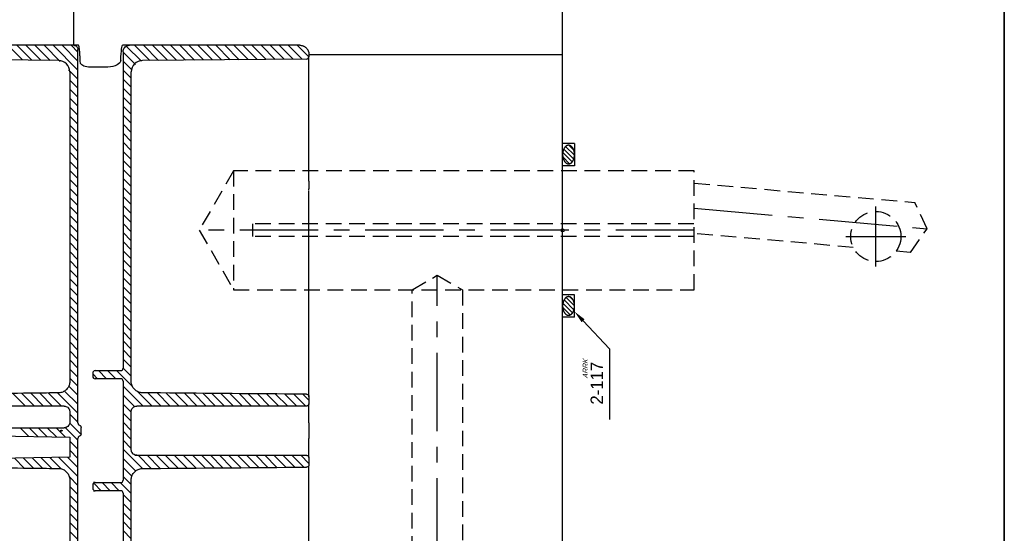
# Model space of a CAD drawing. Extents: x 2651 to 7771, y -1163 to 1075.
# Tile 481 of 490: x 6214 to 6371, y 671 to 753. Entities that reach past the tile are written whole.
import ezdxf
from ezdxf.enums import TextEntityAlignment as Align

# ---------------------------------------------------------------- set-up
doc = ezdxf.new("R2010")
doc.units = 0
doc.header["$LTSCALE"] = 10
for name, pattern in [('CENTER', [2, 1.25, -0.25, 0.25, -0.25]), ('CNSHID', [4, 3, -1]), ('HIDDEN', [0.375, 0.25, -0.125])]:
    doc.linetypes.add(name, pattern=pattern)
doc.layers.get('0').update_dxf_attribs({"linetype": 'CONTINUOUS'})
for name, color, linetype in [('1', 7, 'CONTINUOUS'), ('9', 3, 'CONTINUOUS'), ('CEN', 1, 'CENTER'), ('COOL', 150, 'HIDDEN'), ('DIM', 3, 'CONTINUOUS'), ('WL1-HL', 4, 'CNSHID'), ('WOR1-DL', 7, 'CONTINUOUS')]:
    doc.layers.add(name, color=color, linetype=linetype)
doc.styles.add('china', font='txt')

# ---------------------------------------------------------------- blocks, each defined once
blk = doc.blocks.new('*X11')
at = {"color": 0}
for p, q in [((917.64, 311.65), (918.84, 312.85)), ((917.97, 311.27), (919.52, 312.82)), ((918.45, 311.05), (920.04, 312.63)), ((919.07, 310.96), (920.42, 312.3)), ((919.98, 311.16), (920.51, 311.7))]:
    blk.add_line(p, q, dxfattribs=at)
blk = doc.blocks.new('*X12')
at = {"color": 0}
for p, q in [((941.78, 311.74), (942.86, 312.83)), ((942.07, 311.33), (943.58, 312.84)), ((942.52, 311.08), (944.12, 312.68)), ((943.12, 310.96), (944.53, 312.38)), ((943.93, 311.07), (944.72, 311.86))]:
    blk.add_line(p, q, dxfattribs=at)
blk = doc.blocks.new('A$C7D2C7B05')
at = {"layer": '9'}
blk.add_circle((0, 0), 0.25, dxfattribs=at)
at = {"layer": 'WL1-HL'}
for p, q in [((-13.87, -1.9), (-13.87, 0)), ((-10.3, -1.9), (-10.3, 0)), ((10.3, -1.9), (10.3, 0)), ((13.87, -1.9), (13.87, 0)), ((-13.87, -1.9), (-10.3, -1.9)), ((13.87, -1.9), (10.3, -1.9))]:
    blk.add_line(p, q, dxfattribs=at)
for points in [[(-12.09, 0, 0.064849), (-12.68, -0.08, 0.077678), (-13.14, -0.28, 0.107175), (-13.47, -0.61, 0.144647), (-13.57, -0.95, 0.144647), (-13.47, -1.29, 0.107175), (-13.14, -1.62, 0.077678), (-12.68, -1.82, 0.064849), (-12.09, -1.9, 0.064849), (-11.49, -1.82, 0.077678), (-11.03, -1.62, 0.107175), (-10.7, -1.29, 0.144647), (-10.6, -0.95, 0.144647), (-10.7, -0.61, 0.107175), (-11.03, -0.28, 0.077678), (-11.49, -0.08, 0.064849)], [(12.09, 0, -0.064849), (12.68, -0.08, -0.077678), (13.14, -0.28, -0.107175), (13.47, -0.61, -0.144647), (13.57, -0.95, -0.144647), (13.47, -1.29, -0.107175), (13.14, -1.62, -0.077678), (12.68, -1.82, -0.064849), (12.09, -1.9, -0.064849), (11.49, -1.82, -0.077678), (11.03, -1.62, -0.107175), (10.7, -1.29, -0.144647), (10.6, -0.95, -0.144647), (10.7, -0.61, -0.107175), (11.03, -0.28, -0.077678), (11.49, -0.08, -0.064849)]]:
    blk.add_lwpolyline(points, format="xyb", close=True, dxfattribs=at)
at = {"layer": 'WOR1-DL'}
for p, q in [((-14.45, -3.27), (-18.91, -7.46)), ((-20.91, -7.46), (-30.24, -7.46)), ((-18.91, -7.46), (-20.91, -7.46))]:
    blk.add_line(p, q, dxfattribs=at)
blk.add_solid([(-14.68, -3.03), (-14.22, -3.51), (-12.99, -1.9)], dxfattribs=at)
at = {"layer": 'WL1-HL'}
for name in ['*X11', '*X12']:
    blk.add_blockref(name, (-931.15, -312.86), dxfattribs=at)
at = {"layer": 'WOR1-DL', "style": 'china'}
blk.add_text('2-117', height=2, dxfattribs=at).set_placement((-21, -5.46), align=Align.MIDDLE_RIGHT)
at = {"layer": 'WOR1-DL', "style": 'china', "oblique": 20}
blk.add_text('ARRK', height=0.8, dxfattribs=at).set_placement((-23.68, -4.02))
blk = doc.blocks.new('DSF')
for p, q in [((2175.82, 6687.34), (2175.82, 6698.38)), ((2213.36, 6685.88), (2253.85, 6685.88))]:
    blk.add_line(p, q)
at = {"color": 5, "linetype": 'Continuous', "lineweight": 0}
for p, q in [((2167.66, 6684.99), (2165.3, 6687.34)), ((2169.12, 6684.97), (2166.75, 6687.34)), ((2170.58, 6684.95), (2168.19, 6687.34)), ((2172.04, 6684.93), (2169.63, 6687.34)), ((2173.67, 6684.75), (2171.08, 6687.34)), ((2176.48, 6683.38), (2172.52, 6687.34)), ((2176.48, 6684.82), (2173.96, 6687.34)), ((2176.48, 6686.26), (2175.41, 6687.34)), ((2187.94, 6684.91), (2185.51, 6687.34)), ((2189.37, 6684.93), (2186.95, 6687.34)), ((2190.8, 6684.94), (2188.4, 6687.34)), ((2192.23, 6684.95), (2189.84, 6687.34)), ((2193.66, 6684.96), (2191.28, 6687.34)), ((2195.09, 6684.98), (2192.73, 6687.34)), ((2196.52, 6684.99), (2194.17, 6687.34)), ((2197.95, 6685), (2195.61, 6687.34)), ((2199.38, 6685.01), (2197.06, 6687.34)), ((2200.81, 6685.03), (2198.5, 6687.34)), ((2202.24, 6685.04), (2199.94, 6687.34)), ((2203.67, 6685.05), (2201.38, 6687.34)), ((2205.1, 6685.06), (2202.83, 6687.34)), ((2206.54, 6685.08), (2204.27, 6687.34)), ((2207.97, 6685.09), (2205.71, 6687.34)), ((2209.4, 6685.1), (2207.16, 6687.34)), ((2210.83, 6685.11), (2208.6, 6687.34)), ((2212.26, 6685.13), (2210.04, 6687.34)), ((2213.36, 6685.47), (2211.49, 6687.34)), ((2185.7, 6684.26), (2183.7, 6686.26)), ((2186.61, 6684.8), (2184.21, 6687.19)), ((2185.15, 6683.37), (2183.7, 6684.82)), ((2176.48, 6681.94), (2175, 6683.42)), ((2184.99, 6682.09), (2183.7, 6683.38)), ((2176.48, 6680.5), (2175.19, 6681.79)), ((2184.99, 6680.64), (2183.7, 6681.94)), ((2176.48, 6679.05), (2175.19, 6680.35)), ((2184.99, 6679.2), (2183.7, 6680.5)), ((2176.48, 6677.61), (2175.19, 6678.91)), ((2184.99, 6677.76), (2183.7, 6679.05)), ((2176.48, 6676.17), (2175.19, 6677.47)), ((2184.99, 6676.32), (2183.7, 6677.61)), ((2176.48, 6674.73), (2175.19, 6676.02)), ((2184.99, 6674.88), (2183.7, 6676.17)), ((2184.99, 6673.43), (2183.7, 6674.73)), ((2176.48, 6673.29), (2175.19, 6674.58)), ((2176.48, 6671.85), (2175.19, 6673.14)), ((2184.99, 6671.99), (2183.7, 6673.29)), ((2176.48, 6670.4), (2175.19, 6671.7)), ((2184.99, 6670.55), (2183.7, 6671.85)), ((2176.48, 6668.96), (2175.19, 6670.26)), ((2184.99, 6669.11), (2183.7, 6670.4)), ((2176.48, 6667.52), (2175.19, 6668.81)), ((2184.99, 6667.67), (2183.7, 6668.96)), ((2176.48, 6666.08), (2175.19, 6667.37)), ((2184.99, 6666.23), (2183.7, 6667.52)), ((2176.48, 6664.64), (2175.19, 6665.93)), ((2184.99, 6664.78), (2183.7, 6666.08)), ((2176.48, 6663.2), (2175.19, 6664.49)), ((2184.99, 6663.34), (2183.7, 6664.64)), ((2176.48, 6661.75), (2175.19, 6663.05)), ((2184.99, 6661.9), (2183.7, 6663.2)), ((2176.48, 6660.31), (2175.19, 6661.61)), ((2184.99, 6660.46), (2183.7, 6661.75)), ((2176.48, 6658.87), (2175.19, 6660.16)), ((2184.99, 6659.02), (2183.7, 6660.31)), ((2176.48, 6657.43), (2175.19, 6658.72)), ((2184.99, 6657.58), (2183.7, 6658.87)), ((2184.99, 6656.13), (2183.7, 6657.43)), ((2176.48, 6655.99), (2175.19, 6657.28)), ((2176.48, 6654.54), (2175.19, 6655.84)), ((2184.99, 6654.69), (2183.7, 6655.99)), ((2176.48, 6653.1), (2175.19, 6654.4)), ((2184.99, 6653.25), (2183.7, 6654.54)), ((2176.48, 6651.66), (2175.19, 6652.96)), ((2184.99, 6651.81), (2183.7, 6653.1)), ((2176.48, 6650.22), (2175.19, 6651.51)), ((2184.99, 6650.37), (2183.7, 6651.66)), ((2176.48, 6648.78), (2175.19, 6650.07)), ((2184.99, 6648.92), (2183.7, 6650.22)), ((2176.48, 6647.34), (2175.19, 6648.63)), ((2184.99, 6647.48), (2183.7, 6648.78)), ((2176.48, 6645.89), (2175.19, 6647.19)), ((2184.99, 6646.04), (2183.7, 6647.34)), ((2176.48, 6644.45), (2175.19, 6645.75)), ((2184.99, 6644.6), (2183.7, 6645.89)), ((2176.48, 6643.01), (2175.19, 6644.3)), ((2184.99, 6643.16), (2183.7, 6644.45)), ((2176.48, 6641.57), (2175.19, 6642.86)), ((2184.99, 6641.72), (2183.7, 6643.01)), ((2176.48, 6640.13), (2175.19, 6641.42)), ((2184.99, 6640.27), (2183.7, 6641.57)), ((2184.99, 6638.83), (2183.7, 6640.13)), ((2176.48, 6638.68), (2175.19, 6639.98)), ((2176.48, 6637.24), (2175.19, 6638.54)), ((2184.99, 6637.39), (2183.7, 6638.69)), ((2176.48, 6635.8), (2175.19, 6637.1)), ((2184.99, 6635.95), (2183.7, 6637.24)), ((2176.48, 6634.36), (2175.19, 6635.65)), ((2181.07, 6634.1), (2179.78, 6635.39)), ((2182.52, 6634.1), (2181.22, 6635.39)), ((2185.18, 6632.88), (2182.66, 6635.39)), ((2184.99, 6634.51), (2183.7, 6635.8)), ((2176.48, 6632.92), (2175.19, 6634.21)), ((2179.63, 6634.1), (2178.86, 6634.87)), ((2176.48, 6631.48), (2175.03, 6632.93)), ((2186.88, 6629.74), (2183.7, 6632.92)), ((2168.12, 6629.74), (2166.11, 6631.75)), ((2169.56, 6629.74), (2167.53, 6631.76)), ((2171, 6629.74), (2168.96, 6631.78)), ((2172.45, 6629.74), (2170.38, 6631.8)), ((2173.89, 6629.74), (2171.81, 6631.82)), ((2176.48, 6628.59), (2173.23, 6631.84)), ((2176.48, 6630.03), (2174.37, 6632.14)), ((2185.52, 6629.65), (2183.7, 6631.48)), ((2188.32, 6629.74), (2186.03, 6632.03)), ((2189.77, 6629.74), (2187.66, 6631.84)), ((2191.21, 6629.74), (2189.12, 6631.83)), ((2192.65, 6629.74), (2190.57, 6631.82)), ((2194.1, 6629.74), (2192.03, 6631.8)), ((2195.54, 6629.74), (2193.48, 6631.79)), ((2196.98, 6629.74), (2194.94, 6631.78)), ((2198.43, 6629.74), (2196.4, 6631.77)), ((2199.87, 6629.74), (2197.85, 6631.75)), ((2201.31, 6629.74), (2199.31, 6631.74)), ((2202.76, 6629.74), (2200.76, 6631.73)), ((2204.2, 6629.74), (2202.22, 6631.72)), ((2205.64, 6629.74), (2203.68, 6631.7)), ((2207.08, 6629.74), (2205.13, 6631.69)), ((2208.53, 6629.74), (2206.59, 6631.68)), ((2209.97, 6629.74), (2208.04, 6631.66)), ((2211.41, 6629.74), (2209.5, 6631.65)), ((2212.86, 6629.74), (2210.96, 6631.64)), ((2213.36, 6630.68), (2212.41, 6631.63)), ((2184.99, 6628.74), (2183.7, 6630.03)), ((2176.48, 6627.15), (2175.19, 6628.45)), ((2184.99, 6627.3), (2183.7, 6628.59)), ((2168.64, 6624.89), (2167.26, 6626.27)), ((2170.11, 6624.87), (2168.7, 6626.27)), ((2171.58, 6624.84), (2170.15, 6626.27)), ((2173.05, 6624.82), (2171.59, 6626.27)), ((2174.52, 6624.79), (2173.03, 6626.27)), ((2176.48, 6624.27), (2174.46, 6626.29)), ((2176.98, 6625.21), (2175.17, 6627.02)), ((2184.99, 6625.86), (2183.7, 6627.15)), ((2184.99, 6624.41), (2183.7, 6625.71)), ((2176.48, 6622.83), (2175.19, 6624.12)), ((2184.99, 6622.97), (2183.7, 6624.27)), ((2186.77, 6619.76), (2183.7, 6622.83)), ((2167.92, 6619.84), (2166.37, 6621.39)), ((2169.39, 6619.82), (2167.79, 6621.42)), ((2170.85, 6619.8), (2169.21, 6621.44)), ((2172.31, 6619.78), (2170.62, 6621.47)), ((2173.83, 6619.7), (2172.04, 6621.49)), ((2176.48, 6618.5), (2173.46, 6621.52)), ((2176.48, 6619.94), (2174.88, 6621.54)), ((2176.48, 6621.38), (2175.19, 6622.68)), ((2185.7, 6619.38), (2183.7, 6621.38)), ((2188.2, 6619.77), (2186.1, 6621.87)), ((2189.63, 6619.79), (2187.54, 6621.87)), ((2191.06, 6619.8), (2188.98, 6621.87)), ((2192.49, 6619.81), (2190.42, 6621.87)), ((2193.92, 6619.82), (2191.87, 6621.87)), ((2195.35, 6619.84), (2193.31, 6621.87)), ((2196.78, 6619.85), (2194.75, 6621.87)), ((2198.21, 6619.86), (2196.2, 6621.87)), ((2199.64, 6619.87), (2197.64, 6621.87)), ((2201.07, 6619.89), (2199.08, 6621.87)), ((2202.5, 6619.9), (2200.53, 6621.87)), ((2203.93, 6619.91), (2201.97, 6621.87)), ((2205.36, 6619.92), (2203.41, 6621.87)), ((2206.8, 6619.94), (2204.86, 6621.87)), ((2208.23, 6619.95), (2206.3, 6621.87)), ((2209.66, 6619.96), (2207.74, 6621.87)), ((2211.09, 6619.97), (2209.19, 6621.87)), ((2212.52, 6619.99), (2210.63, 6621.87)), ((2213.36, 6620.58), (2212.07, 6621.87)), ((2185.1, 6618.55), (2183.7, 6619.94)), ((2176.48, 6617.06), (2175.12, 6618.42)), ((2184.99, 6617.21), (2183.7, 6618.5)), ((2176.48, 6615.62), (2175.19, 6616.91)), ((2180.21, 6616.22), (2179.08, 6617.35)), ((2181.65, 6616.22), (2180.35, 6617.52)), ((2183.09, 6616.22), (2181.8, 6617.52)), ((2184.99, 6615.76), (2183.24, 6617.52)), ((2176.48, 6614.17), (2175.19, 6615.47)), ((2184.99, 6614.32), (2183.7, 6615.62)), ((2176.48, 6612.73), (2175.19, 6614.03)), ((2184.99, 6612.88), (2183.7, 6614.17)), ((2176.48, 6611.29), (2175.19, 6612.59)), ((2184.99, 6611.44), (2183.7, 6612.73)), ((2176.48, 6609.85), (2175.19, 6611.14)), ((2184.99, 6610), (2183.7, 6611.29)), ((2176.48, 6608.41), (2175.19, 6609.7)), ((2184.99, 6608.56), (2183.7, 6609.85))]:
    blk.add_line(p, q, dxfattribs=at)
at = {"layer": '1', "color": 7, "linetype": 'Continuous'}
for p, q in [((2175.82, 6687.34), (2157.83, 6687.34)), ((2211.9, 6687.34), (2184.73, 6687.34)), ((2176.48, 6627.04), (2176.48, 6686.68)), ((2183.7, 6686.31), (2183.7, 6635.78)), ((2213.36, 6685.88), (2213.36, 6685.52)), ((2173.4, 6684.91), (2156.75, 6685.13)), ((2212.98, 6685.13), (2186.79, 6684.9)), ((2213.36, 6681.88), (2213.36, 6685.52)), ((2175.19, 6683.1), (2175.19, 6633.65)), ((2181.24, 6683.87), (2178.18, 6683.87)), ((2184.99, 6633.66), (2184.99, 6683.09)), ((2213.36, 6680.37), (2213.36, 6680.78)), ((2213.36, 6666.06), (2213.36, 6680.37)), ((2184.99, 6676.67), (2184.99, 6677.25)), ((2184.99, 6674.06), (2184.99, 6674.5)), ((2184.99, 6672.1), (2184.99, 6672.68)), ((2184.99, 6670.11), (2184.99, 6671.22)), ((2213.36, 6665.63), (2213.36, 6664.41)), ((2184.99, 6664.38), (2184.99, 6664.96)), ((2213.36, 6653.67), (2213.36, 6664.09)), ((2184.99, 6662.71), (2184.99, 6663.32)), ((2184.99, 6661.25), (2184.99, 6661.86)), ((2184.99, 6660.22), (2184.99, 6660.83)), ((2184.99, 6658.76), (2184.99, 6659.37)), ((2184.99, 6657.73), (2184.99, 6658.34)), ((2184.99, 6656.27), (2184.99, 6656.88)), ((2184.99, 6655.31), (2184.99, 6655.91)), ((2184.99, 6653.71), (2184.99, 6654.3)), ((2213.36, 6651.71), (2213.36, 6653.67)), ((2184.99, 6651.92), (2184.99, 6652.5)), ((2213.36, 6636.47), (2213.36, 6651.71)), ((2184.99, 6650.25), (2184.99, 6650.86)), ((2184.99, 6648.79), (2184.99, 6649.4)), ((2184.99, 6647.76), (2184.99, 6648.37)), ((2184.99, 6646.3), (2184.99, 6646.91)), ((2184.99, 6645.27), (2184.99, 6645.88)), ((2184.99, 6643.81), (2184.99, 6644.42)), ((2179.25, 6635.39), (2183.31, 6635.39)), ((2213.36, 6636.14), (2213.36, 6636.47)), ((2178.86, 6635), (2178.86, 6634.48)), ((2183.31, 6634.1), (2179.25, 6634.1)), ((2213.36, 6631.44), (2213.36, 6635.02)), ((2183.7, 6633.71), (2183.7, 6617.9)), ((2213.36, 6631.23), (2213.36, 6631.44)), ((2213.36, 6631.23), (2213.36, 6630.13)), ((2174.28, 6629.74), (2156.37, 6629.74)), ((2212.97, 6629.74), (2185.9, 6629.74)), ((2213.36, 6627.45), (2213.36, 6630.11)), ((2175.19, 6628.83), (2175.19, 6627.18)), ((2184.99, 6622.78), (2184.99, 6628.83)), ((2156.37, 6626.27), (2174.28, 6626.27)), ((2176.99, 6625.3), (2176.99, 6626.31)), ((2213.36, 6627.04), (2213.36, 6624.57)), ((2156.37, 6625.11), (2175.19, 6624.78)), ((2175.19, 6624.78), (2175.19, 6621.55)), ((2176.48, 6564.93), (2176.48, 6624.57)), ((2213.36, 6621.51), (2213.36, 6624.16)), ((2175.19, 6621.55), (2156.37, 6621.22)), ((2185.9, 6621.87), (2212.97, 6621.87)), ((2213.36, 6621.48), (2213.36, 6620.38)), ((2213.36, 6616.59), (2213.36, 6620.18)), ((2175.19, 6617.96), (2175.19, 6568.51)), ((2178.86, 6617.13), (2178.86, 6616.61)), ((2179.24, 6617.52), (2178.96, 6617.52)), ((2179.25, 6617.52), (2183.31, 6617.52)), ((2184.99, 6568.52), (2184.99, 6617.95)), ((2178.96, 6616.22), (2179.24, 6616.22)), ((2183.31, 6616.22), (2179.25, 6616.22)), ((2183.7, 6615.83), (2183.7, 6565.3)), ((2213.36, 6615.14), (2213.36, 6615.48)), ((2213.36, 6599.9), (2213.36, 6615.14))]:
    blk.add_line(p, q, dxfattribs=at)
at = {"layer": '1', "color": 3, "linetype": 'Continuous'}
for p, q in [((2175.82, 6687.34), (2175.82, 6687.34)), ((2184.73, 6687.34), (2184.73, 6687.34)), ((2211.9, 6687.34), (2211.9, 6687.34)), ((2176.48, 6686.68), (2176.48, 6686.68)), ((2183.7, 6686.31), (2183.7, 6686.31)), ((2213.36, 6685.88), (2213.36, 6685.88)), ((2175.19, 6633.65), (2175.19, 6633.65)), ((2184.99, 6633.66), (2184.99, 6633.66)), ((2173.4, 6631.84), (2173.4, 6631.84)), ((2186.79, 6631.85), (2186.79, 6631.85)), ((2185.9, 6629.74), (2185.9, 6629.74)), ((2175.19, 6628.83), (2175.19, 6628.83)), ((2184.99, 6628.83), (2184.99, 6628.83)), ((2175.19, 6627.18), (2175.19, 6627.18)), ((2184.99, 6622.78), (2184.99, 6622.78)), ((2185.9, 6621.87), (2185.9, 6621.87)), ((2173.4, 6619.77), (2173.4, 6619.77)), ((2186.79, 6619.76), (2186.79, 6619.76)), ((2175.19, 6617.96), (2175.19, 6617.96)), ((2184.99, 6617.95), (2184.99, 6617.95))]:
    blk.add_line(p, q, dxfattribs=at)
at = {"layer": '1', "color": 7, "linetype": 'Continuous'}
blk.add_arc((2212.97, 6685.52), 0.389, 270.5, 0, dxfattribs=at)
at = {"layer": '1', "color": 7, "linetype": 'Continuous', "extrusion": (0, 0, -1)}
blk.add_ellipse((2183.6, 6661.41), major_axis=(0, 25.92), ratio=0.026177, start_param=-0.435621, end_param=0, dxfattribs=at)
at = {"layer": '1', "color": 7, "linetype": 'Continuous'}
for centre, major_axis, ratio, start_param, end_param in [((2173.37, 6683.1), (-1.81, 0.02), 0.999657, 3.154678, 4.712389), ((2186.81, 6683.09), (1.81, 0.02), 0.999657, 1.570796, 3.132869), ((2179.25, 6635), (-0.389, 0), 0.999848, -1.570796, 0), ((2183.31, 6635.78), (-0.389, 0), 0.999657, 1.570796, 3.141593), ((2179.25, 6634.48), (0.389, 0), 0.999848, 3.141593, 4.712389), ((2183.31, 6633.71), (-0.389, 0), 0.999657, 3.141593, 4.712389), ((2176.87, 6627.04), (0.369, 0.123), 0.999619, 2.820017, 4.035224), ((2176.87, 6624.57), (-0.369, 0.123), 0.999619, -0.893631, 0.321575), ((2179.25, 6617.13), (-0.389, 0), 0.999848, -1.570796, 0), ((2179.25, 6616.61), (0.389, 0), 0.999848, 3.141593, 4.712389), ((2183.31, 6617.9), (-0.389, 0), 0.999657, 1.570796, 3.141593), ((2183.31, 6615.83), (0.389, 0), 0.999657, 0, 1.570796)]:
    blk.add_ellipse(centre, major_axis=major_axis, ratio=ratio, start_param=start_param, end_param=end_param, dxfattribs=at)
for points, degree, knots in [([(2176.58, 6687.34), (2176.38, 6687.34), (2176.28, 6687.34), (2176.2, 6687.34), (2176.14, 6687.34), (2175.96, 6687.34), (2175.82, 6687.34)], 2, [0, 0, 0, 0.391552, 0.391552, 0.587329, 0.587329, 1, 1, 1]), ([(2175.82, 6687.34), (2175.9, 6687.34), (2175.97, 6687.32), (2176.04, 6687.3), (2176.11, 6687.28), (2176.18, 6687.24), (2176.24, 6687.19), (2176.29, 6687.15), (2176.34, 6687.09), (2176.38, 6687.03), (2176.42, 6686.96), (2176.45, 6686.89), (2176.47, 6686.82), (2176.48, 6686.78), (2176.48, 6686.73), (2176.48, 6686.68)], 3, [0, 0, 0, 0, 0.216626, 0.216626, 0.216626, 0.433323, 0.433323, 0.433323, 0.648854, 0.648854, 0.648854, 0.863115, 0.863115, 0.863115, 1, 1, 1, 1]), ([(2184.73, 6687.34), (2184.52, 6687.34), (2184.26, 6687.34), (2184.12, 6687.34), (2183.93, 6687.34), (2183.82, 6687.34), (2183.6, 6687.34)], 2, [0, 0, 0, 0.413146, 0.413146, 0.706573, 0.706573, 1, 1, 1]), ([(2183.7, 6686.31), (2183.7, 6686.43), (2183.72, 6686.54), (2183.76, 6686.65), (2183.79, 6686.76), (2183.85, 6686.86), (2183.92, 6686.95), (2183.99, 6687.04), (2184.08, 6687.12), (2184.18, 6687.18), (2184.28, 6687.24), (2184.38, 6687.28), (2184.5, 6687.31), (2184.57, 6687.33), (2184.65, 6687.34), (2184.73, 6687.34)], 3, [0, 0, 0, 0, 0.21354, 0.21354, 0.21354, 0.426976, 0.426976, 0.426976, 0.640149, 0.640149, 0.640149, 0.854476, 0.854476, 0.854476, 1, 1, 1, 1]), ([(2178.18, 6683.87), (2177.82, 6683.87), (2177.48, 6683.96), (2177.02, 6684.22), (2176.89, 6684.39), (2176.88, 6684.55)], 3, [0, 0, 0, 0, 0.5, 0.5, 1, 1, 1, 1]), ([(2183.32, 6684.92), (2183.3, 6684.67), (2183.1, 6684.42), (2182.36, 6684.01), (2181.82, 6683.87), (2181.24, 6683.87)], 3, [0, 0, 0, 0, 0.5, 0.5, 1, 1, 1, 1]), ([(2213.36, 6680.78), (2213.36, 6680.95), (2213.36, 6681.11), (2213.36, 6681.27), (2213.36, 6681.41), (2213.36, 6681.56), (2213.36, 6681.68), (2213.36, 6681.8), (2213.36, 6681.88)], 2, [0, 0, 0, 0.25, 0.25, 0.5, 0.5, 0.75, 0.75, 1, 1, 1]), ([(2213.36, 6665.63), (2213.36, 6665.67), (2213.36, 6665.73), (2213.36, 6665.77), (2213.36, 6665.84), (2213.36, 6665.87), (2213.36, 6665.9), (2213.36, 6665.93), (2213.36, 6665.96), (2213.36, 6666.02), (2213.36, 6666.06)], 2, [0, 0, 0, 0.25, 0.25, 0.5, 0.5, 0.625, 0.625, 0.75, 0.75, 1, 1, 1]), ([(2213.36, 6664.2), (2213.36, 6664.21), (2213.36, 6664.21), (2213.36, 6664.23), (2213.36, 6664.25), (2213.36, 6664.27), (2213.36, 6664.29), (2213.36, 6664.39), (2213.36, 6664.41)], 2, [0, 0, 0, 0.044091, 0.044091, 0.203409, 0.203409, 0.362728, 0.362728, 1, 1, 1]), ([(2213.36, 6635.02), (2213.36, 6635.11), (2213.36, 6635.23), (2213.36, 6635.29), (2213.36, 6635.35), (2213.36, 6635.42), (2213.36, 6635.49), (2213.36, 6635.64), (2213.36, 6635.8), (2213.36, 6635.97), (2213.36, 6636.14)], 2, [0, 0, 0, 0.25, 0.25, 0.375, 0.375, 0.5, 0.5, 0.75, 0.75, 1, 1, 1]), ([(2175.19, 6633.65), (2175.19, 6633.45), (2175.15, 6633.25), (2175.08, 6633.05), (2175.02, 6632.86), (2174.92, 6632.68), (2174.79, 6632.52), (2174.66, 6632.36), (2174.51, 6632.22), (2174.33, 6632.12), (2174.16, 6632.01), (2173.97, 6631.93), (2173.77, 6631.89), (2173.65, 6631.86), (2173.52, 6631.84), (2173.4, 6631.84)], 3, [0, 0, 0, 0, 0.216873, 0.216873, 0.216873, 0.433756, 0.433756, 0.433756, 0.650499, 0.650499, 0.650499, 0.867142, 0.867142, 0.867142, 1, 1, 1, 1]), ([(2186.79, 6631.85), (2186.59, 6631.85), (2186.38, 6631.89), (2186.19, 6631.96), (2186, 6632.03), (2185.82, 6632.13), (2185.66, 6632.26), (2185.5, 6632.39), (2185.37, 6632.54), (2185.26, 6632.72), (2185.15, 6632.89), (2185.08, 6633.08), (2185.03, 6633.28), (2185.01, 6633.41), (2184.99, 6633.54), (2184.99, 6633.66)], 3, [0, 0, 0, 0, 0.216117, 0.216117, 0.216117, 0.432241, 0.432241, 0.432241, 0.648285, 0.648285, 0.648285, 0.864337, 0.864337, 0.864337, 1, 1, 1, 1]), ([(2173.4, 6631.84), (2172.75, 6631.83), (2172.11, 6631.82), (2171.46, 6631.82), (2166.56, 6631.75), (2161.65, 6631.69), (2156.75, 6631.62)], 3, [0, 0, 0, 0, 0.116136, 0.116136, 0.116136, 1, 1, 1, 1]), ([(2212.98, 6631.62), (2211.87, 6631.63), (2210.76, 6631.64), (2209.66, 6631.65), (2202.04, 6631.72), (2194.41, 6631.78), (2186.79, 6631.85)], 3, [0, 0, 0, 0, 0.126759, 0.126759, 0.126759, 1, 1, 1, 1]), ([(2212.99, 6631.62), (2213.02, 6631.62), (2213.07, 6631.61), (2213.11, 6631.6), (2213.15, 6631.58), (2213.19, 6631.56), (2213.22, 6631.53), (2213.25, 6631.51), (2213.28, 6631.47), (2213.31, 6631.43), (2213.32, 6631.41), (2213.33, 6631.39), (2213.34, 6631.36), (2213.36, 6631.32), (2213.36, 6631.28), (2213.36, 6631.23)], 3, [0.0030618, 0.0030618, 0.0030618, 0.0030618, 0.2190238, 0.2190238, 0.2190238, 0.4349853, 0.4349853, 0.4349853, 0.6510294, 0.6510294, 0.6510294, 0.7850484, 0.7850484, 0.7850484, 1, 1, 1, 1]), ([(2174.28, 6629.74), (2174.38, 6629.74), (2174.48, 6629.72), (2174.58, 6629.69), (2174.67, 6629.65), (2174.77, 6629.6), (2174.85, 6629.54), (2174.92, 6629.48), (2174.99, 6629.4), (2175.05, 6629.31), (2175.1, 6629.23), (2175.14, 6629.13), (2175.16, 6629.03), (2175.18, 6628.97), (2175.19, 6628.9), (2175.19, 6628.83)], 3, [0, 0, 0, 0, 0.214847, 0.214847, 0.214847, 0.429684, 0.429684, 0.429684, 0.644648, 0.644648, 0.644648, 0.859696, 0.859696, 0.859696, 1, 1, 1, 1]), ([(2184.99, 6628.83), (2184.99, 6628.93), (2185.01, 6629.03), (2185.04, 6629.13), (2185.08, 6629.23), (2185.13, 6629.32), (2185.19, 6629.4), (2185.26, 6629.48), (2185.34, 6629.55), (2185.42, 6629.6), (2185.51, 6629.66), (2185.61, 6629.7), (2185.71, 6629.72), (2185.77, 6629.73), (2185.84, 6629.74), (2185.9, 6629.74)], 3, [0, 0, 0, 0, 0.213126, 0.213126, 0.213126, 0.432012, 0.432012, 0.432012, 0.646996, 0.646996, 0.646996, 0.861993, 0.861993, 0.861993, 1, 1, 1, 1]), ([(2213.36, 6630.13), (2213.36, 6630.1), (2213.36, 6630.07), (2213.35, 6630.04), (2213.34, 6630), (2213.33, 6629.96), (2213.3, 6629.92), (2213.29, 6629.9), (2213.27, 6629.88), (2213.25, 6629.86), (2213.22, 6629.82), (2213.19, 6629.8), (2213.15, 6629.78), (2213.11, 6629.76), (2213.06, 6629.75), (2213.02, 6629.74), (2213.01, 6629.74), (2212.99, 6629.74), (2212.97, 6629.74)], 3, [0, 0, 0, 0, 0.144046, 0.144046, 0.144046, 0.359168, 0.359168, 0.359168, 0.492793, 0.492793, 0.492793, 0.707647, 0.707647, 0.707647, 0.922505, 0.922505, 0.922505, 1, 1, 1, 1]), ([(2175.19, 6627.18), (2175.19, 6627.08), (2175.17, 6626.98), (2175.14, 6626.88), (2175.1, 6626.78), (2175.05, 6626.69), (2174.99, 6626.61), (2174.92, 6626.53), (2174.84, 6626.46), (2174.76, 6626.41), (2174.67, 6626.35), (2174.57, 6626.32), (2174.48, 6626.29), (2174.41, 6626.28), (2174.34, 6626.27), (2174.28, 6626.27)], 3, [0, 0, 0, 0, 0.212986, 0.212986, 0.212986, 0.431867, 0.431867, 0.431867, 0.646676, 0.646676, 0.646676, 0.861562, 0.861562, 0.861562, 1, 1, 1, 1]), ([(2176.74, 6626.68), (2176.78, 6626.66), (2176.81, 6626.64), (2176.85, 6626.61), (2176.88, 6626.58), (2176.91, 6626.55), (2176.93, 6626.51), (2176.96, 6626.48), (2176.97, 6626.43), (2176.98, 6626.39), (2176.99, 6626.37), (2176.99, 6626.34), (2176.99, 6626.31)], 3, [0, 0, 0, 0, 0.277836, 0.277836, 0.277836, 0.555674, 0.555674, 0.555674, 0.833488, 0.833488, 0.833488, 1, 1, 1, 1]), ([(2213.36, 6627.04), (2213.36, 6627.06), (2213.36, 6627.11), (2213.36, 6627.15), (2213.36, 6627.22), (2213.36, 6627.24), (2213.36, 6627.28), (2213.36, 6627.31), (2213.36, 6627.34), (2213.36, 6627.4), (2213.36, 6627.45)], 2, [0, 0, 0, 0.25, 0.25, 0.5, 0.5, 0.625, 0.625, 0.75, 0.75, 1, 1, 1]), ([(2176.99, 6625.3), (2176.99, 6625.25), (2176.98, 6625.21), (2176.97, 6625.17), (2176.95, 6625.13), (2176.93, 6625.09), (2176.9, 6625.06), (2176.88, 6625.02), (2176.84, 6624.99), (2176.81, 6624.97), (2176.78, 6624.95), (2176.76, 6624.94), (2176.74, 6624.93)], 3, [0, 0, 0, 0, 0.277839, 0.277839, 0.277839, 0.55568, 0.55568, 0.55568, 0.833496, 0.833496, 0.833496, 1, 1, 1, 1]), ([(2213.36, 6624.16), (2213.36, 6624.2), (2213.36, 6624.28), (2213.36, 6624.31), (2213.36, 6624.34), (2213.36, 6624.36), (2213.36, 6624.4), (2213.36, 6624.46), (2213.36, 6624.5), (2213.36, 6624.55), (2213.36, 6624.57)], 2, [0, 0, 0, 0.25, 0.25, 0.375, 0.375, 0.5, 0.5, 0.75, 0.75, 1, 1, 1]), ([(2185.9, 6621.87), (2185.8, 6621.87), (2185.7, 6621.89), (2185.6, 6621.92), (2185.51, 6621.96), (2185.41, 6622.01), (2185.33, 6622.07), (2185.26, 6622.13), (2185.19, 6622.21), (2185.13, 6622.3), (2185.08, 6622.39), (2185.04, 6622.48), (2185.02, 6622.58), (2185, 6622.65), (2184.99, 6622.71), (2184.99, 6622.78)], 3, [0, 0, 0, 0, 0.21483, 0.21483, 0.21483, 0.42965, 0.42965, 0.42965, 0.644597, 0.644597, 0.644597, 0.859627, 0.859627, 0.859627, 1, 1, 1, 1]), ([(2212.99, 6621.87), (2213.03, 6621.87), (2213.07, 6621.86), (2213.11, 6621.85), (2213.15, 6621.83), (2213.19, 6621.81), (2213.23, 6621.78), (2213.26, 6621.75), (2213.29, 6621.72), (2213.31, 6621.68), (2213.33, 6621.64), (2213.35, 6621.6), (2213.36, 6621.56), (2213.36, 6621.53), (2213.36, 6621.51), (2213.36, 6621.48)], 3, [0.01819, 0.01819, 0.01819, 0.01819, 0.2328076, 0.2328076, 0.2328076, 0.4474282, 0.4474282, 0.4474282, 0.6621253, 0.6621253, 0.6621253, 0.8769398, 0.8769398, 0.8769398, 1, 1, 1, 1]), ([(2156.75, 6619.99), (2161.65, 6619.92), (2166.56, 6619.86), (2171.46, 6619.8), (2172.11, 6619.79), (2172.75, 6619.78), (2173.4, 6619.77)], 3, [0, 0, 0, 0, 0.883866, 0.883866, 0.883866, 1, 1, 1, 1]), ([(2173.4, 6619.77), (2173.6, 6619.77), (2173.81, 6619.73), (2174, 6619.66), (2174.19, 6619.59), (2174.37, 6619.49), (2174.52, 6619.36), (2174.68, 6619.23), (2174.82, 6619.07), (2174.92, 6618.9), (2175.03, 6618.72), (2175.1, 6618.53), (2175.15, 6618.33), (2175.17, 6618.21), (2175.19, 6618.08), (2175.19, 6617.96)], 3, [0, 0, 0, 0, 0.216724, 0.216724, 0.216724, 0.433454, 0.433454, 0.433454, 0.650105, 0.650105, 0.650105, 0.866766, 0.866766, 0.866766, 1, 1, 1, 1]), ([(2184.99, 6617.95), (2184.99, 6618.15), (2185.03, 6618.36), (2185.1, 6618.55), (2185.16, 6618.74), (2185.26, 6618.92), (2185.39, 6619.08), (2185.52, 6619.24), (2185.67, 6619.38), (2185.85, 6619.49), (2186.02, 6619.59), (2186.21, 6619.67), (2186.41, 6619.72), (2186.53, 6619.74), (2186.66, 6619.76), (2186.79, 6619.76)], 3, [0, 0, 0, 0, 0.216266, 0.216266, 0.216266, 0.432543, 0.432543, 0.432543, 0.648679, 0.648679, 0.648679, 0.864715, 0.864715, 0.864715, 1, 1, 1, 1]), ([(2186.79, 6619.76), (2194.41, 6619.83), (2202.04, 6619.89), (2209.66, 6619.96), (2210.76, 6619.97), (2211.87, 6619.98), (2212.98, 6619.99)], 3, [0, 0, 0, 0, 0.873207, 0.873207, 0.873207, 1, 1, 1, 1]), ([(2213.36, 6620.38), (2213.36, 6620.34), (2213.36, 6620.29), (2213.34, 6620.25), (2213.33, 6620.21), (2213.31, 6620.17), (2213.28, 6620.14), (2213.26, 6620.12), (2213.24, 6620.1), (2213.22, 6620.08), (2213.19, 6620.05), (2213.15, 6620.03), (2213.11, 6620.01), (2213.07, 6620), (2213.03, 6619.99), (2212.99, 6619.99)], 3, [0, 0, 0, 0, 0.2113661, 0.2113661, 0.2113661, 0.4277005, 0.4277005, 0.4277005, 0.5620729, 0.5620729, 0.5620729, 0.7780948, 0.7780948, 0.7780948, 0.9941213, 0.9941213, 0.9941213, 0.9941213]), ([(2213.36, 6615.48), (2213.36, 6615.64), (2213.36, 6615.81), (2213.36, 6615.89), (2213.36, 6615.97), (2213.36, 6616.04), (2213.36, 6616.12), (2213.36, 6616.26), (2213.36, 6616.39), (2213.36, 6616.51), (2213.36, 6616.59)], 2, [0, 0, 0, 0.25, 0.25, 0.375, 0.375, 0.5, 0.5, 0.75, 0.75, 1, 1, 1])]:
    blk.add_open_spline(points, degree=degree, knots=knots, dxfattribs=at)
for points, weights, degree in [([(2176.88, 6684.55), (2176.79, 6686.39), (2176.68, 6687.34), (2176.58, 6687.34)], [1, 0.981813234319, 0.981813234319, 1], 3), ([(2211.9, 6687.34), (2213.36, 6687.34), (2213.36, 6685.88)], [1, 0.707106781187, 1], 2)]:
    blk.add_rational_spline(points, weights, degree=degree, dxfattribs=at)
for points, degree in [([(2212.97, 6631.62), (2212.98, 6631.62), (2212.98, 6631.62), (2212.99, 6631.62)], 3), ([(2185.2, 6622.21), (2185.21, 6622.2), (2185.23, 6622.18)], 2), ([(2185.51, 6621.97), (2185.66, 6621.9), (2185.85, 6621.89)], 2), ([(2212.97, 6621.87), (2212.98, 6621.87), (2212.98, 6621.87), (2212.99, 6621.87)], 3), ([(2212.99, 6619.99), (2212.98, 6619.99), (2212.98, 6619.99), (2212.97, 6619.99)], 3)]:
    blk.add_open_spline(points, degree=degree, dxfattribs=at)
at = {"layer": 'CEN'}
blk.add_circle((2173.85, 6625.81), 0.102, dxfattribs=at)

msp = doc.modelspace()

# ---------------------------------------------------------------- linework, layer by layer
for p, q in [((6371.184, 910.642), (6371.184, -41.483)), ((6371.184, -41.483), (6371.184, 910.642)), ((6300.684, 587.642), (6300.684, 787.642))]:
    msp.add_line(p, q)
at = {"layer": 'COOL'}
for p, q in [((6248.169, 729.142), (6248.169, 710.142)), ((6321.684, 710.142), (6321.684, 729.142)), ((6321.684, 727.157), (6356.9, 724.076)), ((6358.852, 719.89), (6356.9, 724.076)), ((6321.631, 720.642), (6251.169, 720.642)), ((6251.169, 720.642), (6251.169, 718.642)), ((6356.202, 716.107), (6358.852, 719.89)), ((6321.631, 718.642), (6251.169, 718.642)), ((6347.081, 716.905), (6321.684, 719.127)), ((6356.202, 716.107), (6353.931, 716.306))]:
    msp.add_line(p, q, dxfattribs=at)
at = {"layer": 'COOL', "color": 1, "linetype": 'CENTER'}
for p, q in [((6321.684, 723.142), (6358.852, 719.89)), ((6350.684, 713.842), (6350.684, 723.442)), ((6321.684, 719.642), (6242.684, 719.642)), ((6321.684, 719.642), (6309.684, 719.642)), ((6345.884, 718.642), (6355.484, 718.642)), ((6280.684, 627.572), (6280.684, 712.451))]:
    msp.add_line(p, q, dxfattribs=at)
at = {"layer": 'COOL'}
for points in [[(6321.684, 729.142), (6248.169, 729.142), (6242.684, 719.642), (6248.169, 710.142), (6321.684, 710.142)], [(6276.684, 638.29), (6276.684, 710.142), (6280.684, 712.451), (6284.684, 710.142), (6284.684, 638.29)]]:
    msp.add_lwpolyline(points, dxfattribs=at)
msp.add_circle((6350.684, 718.642), 4, dxfattribs=at)

# ---------------------------------------------------------------- block references
at = {"layer": 'DIM'}
msp.add_blockref('DSF', (4046.831, -5938.164), dxfattribs=at)
at = {"layer": 'DIM', "rotation": 90}
msp.add_blockref('A$C7D2C7B05', (6300.684, 719.642), dxfattribs=at)

doc.saveas('drawing.dxf')
